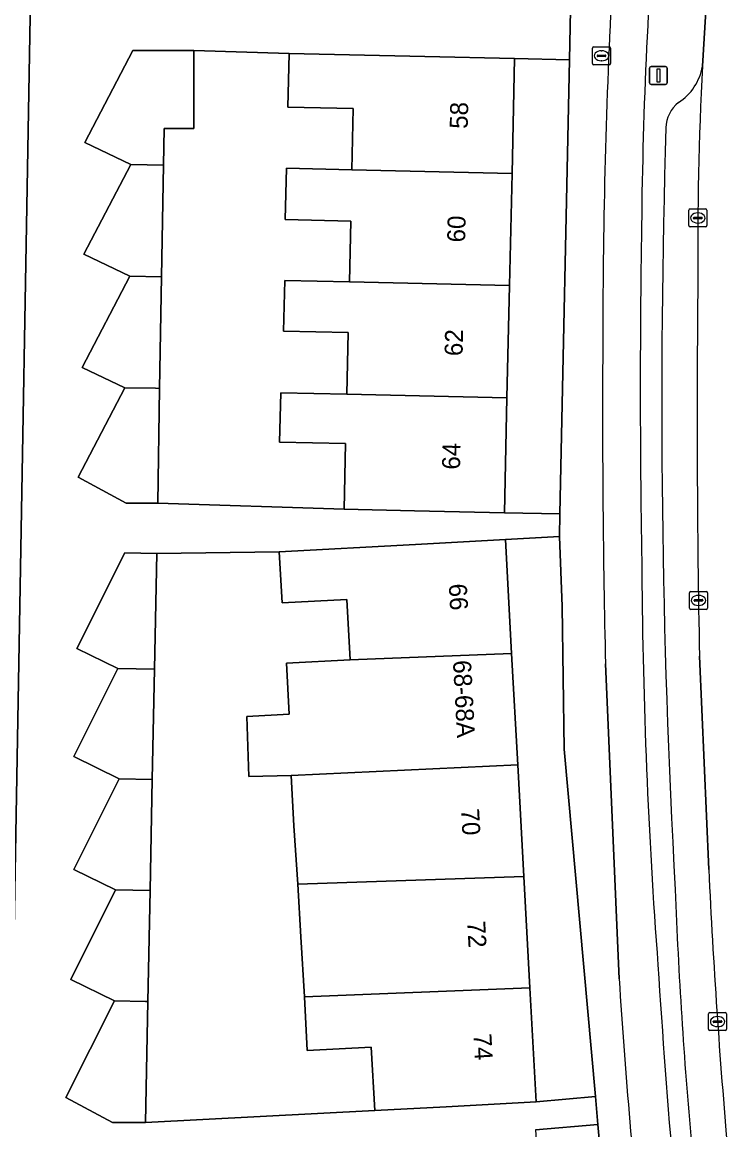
# Model space of a CAD drawing. Extents: x 160023 to 161302, y 384750 to 385707.
# Drawn here: x 160767 to 160806.2, y 385019.8 to 385081.4 of the extents above; entities that cross this region are included whole.
import ezdxf

# ---------------------------------------------------------------- set-up
doc = ezdxf.new("R2010")
doc.units = 0
for name, color, linetype in [('IMGEO_Brandkraan', 7, 'Continuous'), ('IMGEO_Erf', 7, 'Continuous'), ('IMGEO_Fietspad_open', 7, 'Continuous'), ('IMGEO_Kolk', 7, 'Continuous'), ('IMGEO_Lichtmast', 7, 'Continuous'), ('IMGEO_Pand', 7, 'Continuous'), ('IMGEO_Pand_nummerreeks', 7, 'Continuous'), ('IMGEO_Parkeervlak_open', 7, 'Continuous'), ('IMGEO_Rijbaan_lokaal_gesloten', 7, 'Continuous'), ('IMGEO_Rijbaan_lokaal_open', 7, 'Continuous'), ('IMGEO_Verkeerseiland_open', 7, 'Continuous'), ('IMGEO_Voetpad_open', 7, 'Continuous')]:
    doc.layers.add(name, color=color, linetype=linetype)

msp = doc.modelspace()

# ---------------------------------------------------------------- linework, layer by layer
at = {"layer": 'IMGEO_Brandkraan'}
for p, q in [((160798.662, 385079.057), (160798.662, 385079.909)), ((160798.737, 385079.983), (160799.589, 385079.983)), ((160798.921, 385079.477), (160798.921, 385079.489)), ((160799.359, 385079.44), (160798.961, 385079.44)), ((160798.964, 385079.526), (160799.362, 385079.526)), ((160799.15, 385079.763), (160799.175, 385079.763)), ((160799.405, 385079.489), (160799.405, 385079.477)), ((160799.663, 385079.909), (160799.663, 385079.057)), ((160799.589, 385078.983), (160798.737, 385078.983)), ((160799.173, 385079.203), (160799.148, 385079.203))]:
    msp.add_line(p, q, dxfattribs=at)
for points in [[(160798.662, 385079.057), (160798.662, 385079.909)], [(160798.737, 385079.983), (160799.589, 385079.983)], [(160799.663, 385079.909), (160799.663, 385079.057)], [(160799.589, 385078.983), (160798.737, 385078.983)]]:
    msp.add_lwpolyline(points, dxfattribs=at)
for centre, radius, start, end in [((160798.739, 385079.907), 0.0765, 91.55205, 178.44795), ((160798.739, 385079.907), 0.0765, 91.55205, 178.44795), ((160798.961, 385079.486), 0.0403, 85.87752, 175.75265), ((160798.958, 385079.476), 0.0366, 178.93798, 274.71019), ((160799.362, 385079.483), 0.043, 264.86636, 352.45326), ((160799.366, 385079.488), 0.0386, 1.73085, 96.63898), ((160799.587, 385079.907), 0.0765, 1.55205, 88.44795), ((160799.587, 385079.907), 0.0765, 1.55205, 88.44795), ((160798.739, 385079.059), 0.0765, 181.55205, 268.44795), ((160798.739, 385079.059), 0.0765, 181.55205, 268.44795), ((160799.587, 385079.059), 0.0765, 271.55205, 358.44795), ((160799.587, 385079.059), 0.0765, 271.55205, 358.44795)]:
    msp.add_arc(centre, radius, start, end, dxfattribs=at)
for centre, major_axis, ratio, start_param, end_param in [((160799.149, 385079.483), (-0.387, 0.002), 0.722429, 4.712389, 7.853982), ((160799.174, 385079.483), (-0.39, 0.002), 0.717154, 1.570796, 4.712389)]:
    msp.add_ellipse(centre, major_axis=major_axis, ratio=ratio, start_param=start_param, end_param=end_param, dxfattribs=at)
at = {"layer": 'IMGEO_Erf'}
for points in [[(160785.229, 385070.301), (160781.588, 385070.384), (160781.653, 385073.235), (160785.283, 385073.153), (160785.359, 385076.549), (160781.735, 385076.631), (160781.803, 385079.619), (160776.499, 385079.771), (160776.499, 385075.444), (160774.852, 385075.444), (160774.818, 385073.412), (160774.712, 385067.205), (160774.607, 385061.012), (160774.498, 385054.638), (160784.86, 385054.309), (160784.942, 385057.946), (160781.273, 385058.029), (160781.335, 385060.773), (160785.001, 385060.69), (160785.078, 385064.116), (160781.493, 385064.197), (160781.556, 385067.002), (160785.153, 385066.921)], [(160797.377, 385079.267), (160794.335, 385079.336), (160794.191, 385072.952), (160794.05, 385066.72), (160793.909, 385060.49), (160793.765, 385054.108), (160796.85, 385054.044)], [(160797.085, 385040.973), (160796.968, 385048.897), (160796.824, 385052.787), (160793.823, 385052.623), (160794.17, 385046.286), (160794.508, 385040.1), (160794.846, 385033.912), (160795.185, 385027.725), (160795.531, 385021.392), (160798.825, 385021.689)], [(160782.07, 385036.716), (160781.917, 385039.512), (160779.559, 385039.452), (160779.453, 385042.783), (160781.808, 385042.912), (160781.653, 385045.744), (160785.188, 385045.938), (160785.005, 385049.296), (160781.409, 385049.099), (160781.254, 385051.936), (160774.447, 385051.849), (160774.318, 385045.412), (160774.195, 385039.293), (160774.071, 385033.122), (160773.947, 385026.958), (160773.82, 385020.244), (160786.561, 385020.902), (160786.368, 385024.429), (160782.811, 385024.234), (160782.648, 385027.215), (160782.454, 385030.562), (160782.293, 385033.488)], [(160798.965, 385020.142), (160795.501, 385019.83), (160795.911, 385013.53), (160796.312, 385007.381), (160796.713, 385001.232), (160796.793, 385000), (160797.123, 384994.937), (160794.362, 384994.757), (160794.59, 384991.614), (160799.089, 384992.223), (160801.456, 384992.515), (160800.781, 385000)]]:
    msp.add_lwpolyline(points, close=True, dxfattribs=at)
at = {"layer": 'IMGEO_Fietspad_open'}
msp.add_lwpolyline([(160799.384, 385045.713), (160800.145, 385028.23)], dxfattribs=at)
for centre, radius, start, end in [((161060.115, 385067.634), 258.736, 175.08564, 179.46807), ((161185.962, 385063.418), 386.73, 177.09467, 180.03782), ((161365.592, 385060.944), 564.275, 179.07681, 181.03041), ((161384.823, 385059.538), 585.602, 179.645344, 181.352793), ((161123.766, 385053.052), 322.366, 180.40077, 184.27973), ((161342.173, 385063.589), 540.981, 183.66637, 186.14879), ((161161.658, 385051.094), 362.235, 183.61885, 186.14936)]:
    msp.add_arc(centre, radius, start, end, dxfattribs=at)
at = {"layer": 'IMGEO_Kolk'}
for p, q in [((160804.014, 385070.05), (160804.014, 385070.902)), ((160804.089, 385070.976), (160804.941, 385070.976)), ((160805.015, 385070.902), (160805.015, 385070.05)), ((160804.273, 385070.47), (160804.273, 385070.482)), ((160804.711, 385070.433), (160804.313, 385070.433)), ((160804.316, 385070.519), (160804.714, 385070.519)), ((160804.525, 385070.196), (160804.5, 385070.196)), ((160804.502, 385070.756), (160804.527, 385070.756)), ((160804.757, 385070.482), (160804.757, 385070.47)), ((160804.941, 385069.976), (160804.089, 385069.976)), ((160804.052, 385048.813), (160804.052, 385049.665)), ((160804.127, 385049.739), (160804.979, 385049.739)), ((160804.311, 385049.233), (160804.311, 385049.245)), ((160804.354, 385049.282), (160804.752, 385049.282)), ((160804.54, 385049.519), (160804.565, 385049.519)), ((160804.795, 385049.245), (160804.795, 385049.233)), ((160805.053, 385049.665), (160805.053, 385048.813)), ((160804.979, 385048.739), (160804.127, 385048.739)), ((160804.749, 385049.196), (160804.351, 385049.196)), ((160804.563, 385048.959), (160804.538, 385048.959)), ((160805.112, 385025.42), (160805.112, 385026.272)), ((160805.187, 385026.346), (160806.039, 385026.346)), ((160805.414, 385025.889), (160805.812, 385025.889)), ((160805.6, 385026.126), (160805.625, 385026.126)), ((160806.113, 385026.272), (160806.113, 385025.42)), ((160806.039, 385025.346), (160805.187, 385025.346)), ((160805.371, 385025.84), (160805.371, 385025.852)), ((160805.809, 385025.803), (160805.411, 385025.803)), ((160805.623, 385025.566), (160805.598, 385025.566)), ((160805.855, 385025.852), (160805.855, 385025.84))]:
    msp.add_line(p, q, dxfattribs=at)
for points in [[(160804.014, 385070.05), (160804.014, 385070.902)], [(160804.089, 385070.976), (160804.941, 385070.976)], [(160805.015, 385070.902), (160805.015, 385070.05)], [(160804.941, 385069.976), (160804.089, 385069.976)], [(160804.052, 385048.813), (160804.052, 385049.665)], [(160804.127, 385049.739), (160804.979, 385049.739)], [(160805.053, 385049.665), (160805.053, 385048.813)], [(160804.979, 385048.739), (160804.127, 385048.739)], [(160805.112, 385025.42), (160805.112, 385026.272)], [(160805.187, 385026.346), (160806.039, 385026.346)], [(160806.113, 385026.272), (160806.113, 385025.42)], [(160806.039, 385025.346), (160805.187, 385025.346)]]:
    msp.add_lwpolyline(points, dxfattribs=at)
for centre, radius, start, end in [((160804.091, 385070.9), 0.0765, 91.55205, 178.44795), ((160804.091, 385070.9), 0.0765, 91.55205, 178.44795), ((160804.939, 385070.9), 0.0765, 1.55205, 88.44795), ((160804.939, 385070.9), 0.0765, 1.55205, 88.44795), ((160804.313, 385070.479), 0.0403, 85.87752, 175.75265), ((160804.31, 385070.469), 0.0366, 178.93798, 274.71019), ((160804.714, 385070.476), 0.043, 264.86636, 352.45326), ((160804.718, 385070.481), 0.0386, 1.73085, 96.63898), ((160804.091, 385070.052), 0.0765, 181.55205, 268.44795), ((160804.091, 385070.052), 0.0765, 181.55205, 268.44795), ((160804.939, 385070.052), 0.0765, 271.55205, 358.44795), ((160804.939, 385070.052), 0.0765, 271.55205, 358.44795), ((160804.129, 385049.663), 0.0765, 91.55205, 178.44795), ((160804.129, 385049.663), 0.0765, 91.55205, 178.44795), ((160804.351, 385049.242), 0.0403, 85.87752, 175.75265), ((160804.348, 385049.232), 0.0366, 178.93798, 274.71019), ((160804.752, 385049.239), 0.043, 264.86636, 352.45326), ((160804.756, 385049.244), 0.0386, 1.73085, 96.63898), ((160804.977, 385049.663), 0.0765, 1.55205, 88.44795), ((160804.977, 385049.663), 0.0765, 1.55205, 88.44795), ((160804.129, 385048.815), 0.0765, 181.55205, 268.44795), ((160804.129, 385048.815), 0.0765, 181.55205, 268.44795), ((160804.977, 385048.815), 0.0765, 271.55205, 358.44795), ((160804.977, 385048.815), 0.0765, 271.55205, 358.44795), ((160805.189, 385026.27), 0.0765, 91.55205, 178.44795), ((160805.189, 385026.27), 0.0765, 91.55205, 178.44795), ((160805.411, 385025.849), 0.0403, 85.87752, 175.75265), ((160805.816, 385025.851), 0.0386, 1.73085, 96.63898), ((160806.037, 385026.27), 0.0765, 1.55205, 88.44795), ((160806.037, 385026.27), 0.0765, 1.55205, 88.44795), ((160805.189, 385025.422), 0.0765, 181.55205, 268.44795), ((160805.189, 385025.422), 0.0765, 181.55205, 268.44795), ((160805.408, 385025.839), 0.0366, 178.93798, 274.71019), ((160805.812, 385025.846), 0.043, 264.86636, 352.45326), ((160806.037, 385025.422), 0.0765, 271.55205, 358.44795), ((160806.037, 385025.422), 0.0765, 271.55205, 358.44795)]:
    msp.add_arc(centre, radius, start, end, dxfattribs=at)
for centre, major_axis, ratio, start_param, end_param in [((160804.501, 385070.476), (-0.387, 0.002), 0.722429, 4.712389, 7.853982), ((160804.526, 385070.476), (-0.39, 0.002), 0.717154, 1.570796, 4.712389), ((160804.539, 385049.239), (-0.387, 0.002), 0.722429, 4.712389, 7.853982), ((160804.564, 385049.239), (-0.39, 0.002), 0.717154, 1.570796, 4.712389), ((160805.599, 385025.846), (-0.387, 0.002), 0.722429, 4.712389, 7.853982), ((160805.624, 385025.846), (-0.39, 0.002), 0.717154, 1.570796, 4.712389)]:
    msp.add_ellipse(centre, major_axis=major_axis, ratio=ratio, start_param=start_param, end_param=end_param, dxfattribs=at)
at = {"layer": 'IMGEO_Lichtmast'}
for p, q in [((160801.829, 385077.989), (160801.829, 385078.789)), ((160801.829, 385078.789), (160801.829, 385077.989)), ((160801.929, 385078.889), (160802.719, 385078.889)), ((160802.719, 385078.889), (160801.929, 385078.889)), ((160802.819, 385078.789), (160802.819, 385077.989)), ((160802.819, 385077.989), (160802.819, 385078.789)), ((160802.719, 385077.889), (160801.929, 385077.889)), ((160801.929, 385077.889), (160802.719, 385077.889))]:
    msp.add_line(p, q, dxfattribs=at)
msp.add_lwpolyline([(160802.249, 385078.764), (160802.399, 385078.764), (160802.399, 385078.014), (160802.249, 385078.014), (160802.249, 385078.764)], dxfattribs=at)
for centre, start, end in [((160801.929, 385078.789), 90, 180), ((160801.929, 385078.789), 90, 180), ((160802.719, 385078.789), 0, 90), ((160802.719, 385078.789), 360, 90), ((160801.929, 385077.989), 180, 270), ((160801.929, 385077.989), 180, 270), ((160802.719, 385077.989), 270, 0), ((160802.719, 385077.989), 270, 0)]:
    msp.add_arc(centre, 0.1, start, end, dxfattribs=at)
at = {"layer": 'IMGEO_Pand'}
for points in [[(160776.499, 385079.771), (160773.125, 385079.771), (160770.456, 385074.665), (160773.003, 385073.447), (160774.818, 385073.412), (160774.852, 385075.444), (160776.499, 385075.444)], [(160794.335, 385079.336), (160789.337, 385079.449), (160781.803, 385079.619), (160781.735, 385076.631), (160785.359, 385076.549), (160785.283, 385073.153), (160794.191, 385072.952)], [(160774.818, 385073.412), (160773.003, 385073.447), (160770.397, 385068.461), (160772.953, 385067.239), (160774.712, 385067.205)], [(160794.191, 385072.952), (160785.283, 385073.153), (160781.653, 385073.235), (160781.588, 385070.384), (160785.229, 385070.301), (160785.153, 385066.921), (160794.05, 385066.72)], [(160774.712, 385067.205), (160772.953, 385067.239), (160770.308, 385062.179), (160772.67, 385061.05), (160774.372, 385061.017), (160774.607, 385061.012)], [(160794.05, 385066.72), (160785.153, 385066.921), (160781.556, 385067.002), (160781.493, 385064.197), (160785.078, 385064.116), (160785.001, 385060.69), (160793.909, 385060.49)], [(160774.607, 385061.012), (160774.372, 385061.017), (160772.67, 385061.05), (160770.075, 385056.085), (160772.751, 385054.638), (160774.498, 385054.638)], [(160793.909, 385060.49), (160785.001, 385060.69), (160781.335, 385060.773), (160781.273, 385058.029), (160784.942, 385057.946), (160784.86, 385054.309), (160788.767, 385054.221), (160793.765, 385054.108)], [(160794.17, 385046.286), (160793.823, 385052.623), (160788.831, 385052.35), (160781.254, 385051.936), (160781.409, 385049.099), (160785.005, 385049.296), (160785.188, 385045.938)], [(160774.447, 385051.849), (160772.663, 385051.885), (160770.001, 385046.567), (160772.279, 385045.452), (160774.318, 385045.412)], [(160785.188, 385045.938), (160781.653, 385045.744), (160781.808, 385042.912), (160779.453, 385042.783), (160779.559, 385039.452), (160781.917, 385039.512), (160794.508, 385040.1), (160794.17, 385046.286)], [(160774.318, 385045.412), (160772.279, 385045.452), (160769.832, 385040.565), (160772.361, 385039.328), (160774.195, 385039.293)], [(160794.846, 385033.912), (160794.508, 385040.1), (160781.917, 385039.512), (160782.07, 385036.716), (160782.293, 385033.488)], [(160774.195, 385039.293), (160772.361, 385039.328), (160769.84, 385034.294), (160772.159, 385033.16), (160774.071, 385033.122)], [(160782.293, 385033.488), (160782.454, 385030.562), (160782.648, 385027.215), (160795.185, 385027.725), (160794.846, 385033.912)], [(160774.071, 385033.122), (160772.159, 385033.16), (160769.665, 385028.18), (160772.089, 385026.994), (160773.82, 385026.96), (160773.947, 385026.958)], [(160782.648, 385027.215), (160782.811, 385024.234), (160786.368, 385024.429), (160786.561, 385020.902), (160790.539, 385021.119), (160795.531, 385021.392), (160795.185, 385027.725)], [(160773.947, 385026.958), (160773.82, 385026.96), (160772.089, 385026.994), (160769.389, 385021.634), (160771.995, 385020.244), (160773.82, 385020.244)]]:
    msp.add_lwpolyline(points, close=True, dxfattribs=at)
at = {"layer": 'IMGEO_Parkeervlak_open'}
msp.add_lwpolyline([(160805.126, 385034.299), (160804.608, 385046.14)], dxfattribs=at)
for centre, radius, start, end in [((160801.795, 385079.418), 3.024, 303.10195, 350.17595), ((160995.001, 385068.868), 190.492, 176.98047, 180.57137), ((160804.535, 385075.464), 1.79, 127.47198, 179.39792), ((161293.978, 385060.305), 491.468, 178.23031, 183.16451), ((161478.147, 385059.432), 673.67, 179.359072, 181.130585), ((161181.601, 385051.814), 376.882, 182.66374, 185.05737), ((161062.791, 385042.872), 259.713, 182.1398, 185.25863)]:
    msp.add_arc(centre, radius, start, end, dxfattribs=at)
at = {"layer": 'IMGEO_Rijbaan_lokaal_gesloten'}
for points in [[(160805.301, 385086.199), (160805.006, 385082.605), (160804.774, 385078.902)], [(160804.608, 385046.14), (160805.126, 385034.299)]]:
    msp.add_lwpolyline(points, dxfattribs=at)
for centre, radius, start, end in [((160995.001, 385068.868), 190.492, 176.98047, 180.57137), ((161478.147, 385059.432), 673.67, 179.359072, 181.130585), ((161181.601, 385051.814), 376.882, 182.66374, 185.05737)]:
    msp.add_arc(centre, radius, start, end, dxfattribs=at)
at = {"layer": 'IMGEO_Rijbaan_lokaal_open'}
for points in [[(160767.813, 385104.916), (160765.809, 384990.866)], [(160795.501, 385019.83), (160798.965, 385020.142), (160798.825, 385021.689), (160795.531, 385021.392), (160790.539, 385021.119), (160786.561, 385020.902), (160773.82, 385020.244), (160771.995, 385020.244), (160769.389, 385021.634), (160772.089, 385026.994), (160769.665, 385028.18), (160772.159, 385033.16), (160769.84, 385034.294), (160772.361, 385039.328), (160769.832, 385040.565), (160772.279, 385045.452), (160770.001, 385046.567), (160772.663, 385051.885), (160774.447, 385051.849), (160781.254, 385051.936), (160788.831, 385052.35), (160793.823, 385052.623), (160796.824, 385052.787), (160796.85, 385054.044), (160793.765, 385054.108), (160788.767, 385054.221), (160784.86, 385054.309), (160774.498, 385054.638), (160772.751, 385054.638), (160770.075, 385056.085), (160772.67, 385061.05), (160770.308, 385062.179), (160772.953, 385067.239), (160770.397, 385068.461), (160773.003, 385073.447), (160770.456, 385074.665), (160773.125, 385079.771), (160776.499, 385079.771), (160781.803, 385079.619), (160789.337, 385079.449), (160794.335, 385079.336), (160797.377, 385079.267), (160797.458, 385082.965)]]:
    msp.add_lwpolyline(points, dxfattribs=at)
at = {"layer": 'IMGEO_Verkeerseiland_open'}
msp.add_lwpolyline([(160804.774, 385078.902), (160805.006, 385082.605)], dxfattribs=at)
for centre, radius, start, end in [((161060.115, 385067.634), 258.736, 175.08564, 179.46807), ((160801.795, 385079.418), 3.024, 303.10195, 350.17595), ((160804.535, 385075.464), 1.79, 127.47198, 179.39792), ((161293.978, 385060.305), 491.468, 178.23031, 183.16451), ((161365.592, 385060.944), 564.275, 179.07681, 181.03041), ((161123.766, 385053.052), 322.366, 180.40077, 184.27973), ((161062.791, 385042.872), 259.713, 182.1398, 185.25863), ((161342.173, 385063.589), 540.981, 183.66637, 186.14879)]:
    msp.add_arc(centre, radius, start, end, dxfattribs=at)
at = {"layer": 'IMGEO_Voetpad_open'}
for points in [[(160803.977, 385140.68), (160799.602, 385140.764), (160799.425, 385140.811), (160798.47, 385141.06), (160794.657, 385140.88), (160794.933, 385139.36), (160796.526, 385130.565), (160796.616, 385130.065), (160798.53, 385119.6), (160799.389, 385115.305), (160799.447, 385112.419), (160799.541, 385107.79), (160797.819, 385088.71), (160797.458, 385082.965), (160797.377, 385079.267), (160796.85, 385054.044), (160796.824, 385052.787), (160796.968, 385048.897), (160797.085, 385040.973), (160798.825, 385021.689), (160798.965, 385020.142), (160800.781, 385000), (160801.456, 384992.515), (160801.944, 384989.326)], [(160765.809, 384990.866), (160767.813, 385104.916), (160766.358, 385104.945)], [(160800.145, 385028.23), (160799.384, 385045.713)]]:
    msp.add_lwpolyline(points, dxfattribs=at)
for centre, radius, start, end in [((161185.962, 385063.418), 386.73, 177.09467, 180.03782), ((161384.823, 385059.538), 585.602, 179.645344, 181.352793), ((161161.658, 385051.094), 362.235, 183.61885, 186.14936)]:
    msp.add_arc(centre, radius, start, end, dxfattribs=at)

# ---------------------------------------------------------------- texts
at = {"layer": 'IMGEO_Pand_nummerreeks'}
for s, rotation, p in [('58', 88.70533, (160791.725, 385075.417)), ('60', 88.70533, (160791.583, 385069.11)), ('62', 88.70533, (160791.44, 385062.797)), ('64', 88.70533, (160791.298, 385056.493)), ('66', 273.13034, (160790.674, 385050.146)), ('68-68A', 273.13034, (160790.907, 385045.893)), ('70', 273.13034, (160791.357, 385037.65)), ('72', 273.13034, (160791.698, 385031.41)), ('74', 273.13034, (160792.041, 385025.161))]:
    msp.add_text(s, height=1, rotation=rotation, dxfattribs=at).set_placement(p)

doc.saveas('drawing.dxf')
